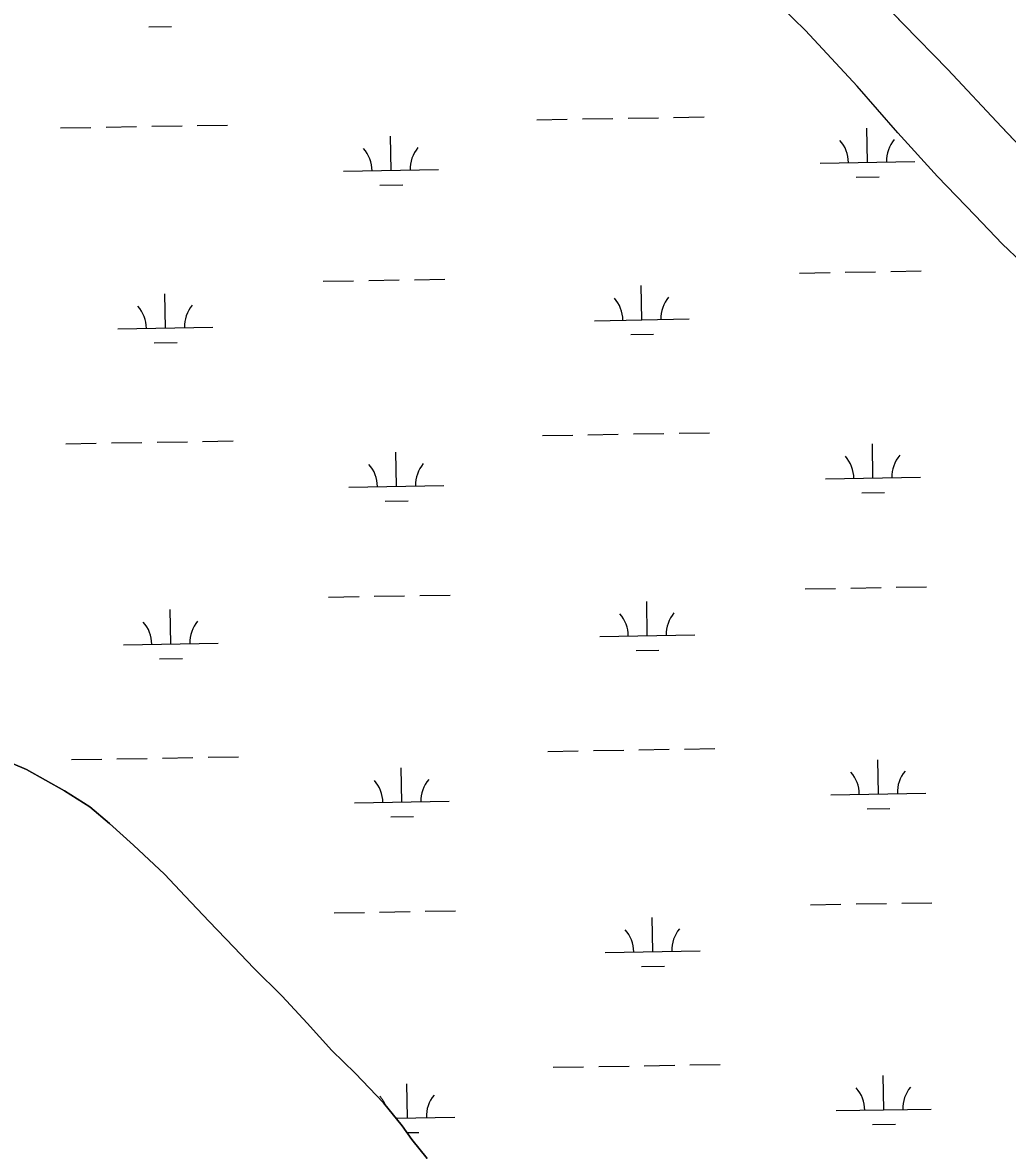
# Model space of a CAD drawing. Extents: x 3887375 to 3925618, y 296674 to 322633.
# Drawn here: x 3919572 to 3920609, y 305454 to 306643 of the extents above; entities that cross this region are included whole.
import ezdxf

# ---------------------------------------------------------------- set-up
doc = ezdxf.new("R2010")
doc.units = 0
doc.layers.add('V-TOPO-SHOR', color=7, linetype='Continuous')
doc.layers.add('V-WETL-SWMP', color=7, linetype='Continuous')

msp = doc.modelspace()

# ---------------------------------------------------------------- linework, layer by layer
at = {"layer": 'V-TOPO-SHOR'}
for points in [[(3920624.6, 306390), (3920603.9, 306409.6), (3920575.2, 306439.5), (3920535.7, 306480.4), (3920493.9, 306526.6), (3920451.2, 306575.8), (3920396.6, 306634.2), (3920344.6, 306685.2)], [(3920456.7, 306685.9), (3920500, 306641.1), (3920546.6, 306593.3), (3920603, 306532.7), (3920643.4, 306490.3), (3920705.7, 306422), (3920775, 306346.2), (3920837.9, 306277.3), (3920912.8, 306192.5), (3920974.5, 306126.9), (3921031, 306064.8), (3921070.8, 306020.9), (3921120.5, 305961.9), (3921160.5, 305917.7), (3921199.7, 305872.7), (3921235.7, 305833.3), (3921272.5, 305793.3), (3921313.5, 305752.7), (3921376.4, 305691.4), (3921430.9, 305643.8), (3921472.6, 305605.6), (3921510.9, 305567.6), (3921558.6, 305518.7), (3921623.9, 305453.8)], [(3919998.1, 305446.3), (3919981.9, 305466.5), (3919972, 305480.9), (3919952.1, 305504.9), (3919922.3, 305536.2), (3919897.8, 305560.2), (3919871.6, 305588.8), (3919845.4, 305617.4), (3919815.5, 305647), (3919794.7, 305669.1), (3919768.5, 305695.9), (3919743.2, 305722.6), (3919721.5, 305745.7), (3919688.9, 305776.2), (3919663.5, 305799.3), (3919642.7, 305816.9), (3919616.3, 305833.6), (3919576, 305855.9), (3919545.2, 305869.2)]]:
    msp.add_lwpolyline(points, dxfattribs=at)
at = {"layer": 'V-WETL-SWMP'}
for p, q in [((3920500, 306641.1), (3920456.7, 306685.9)), ((3920546.6, 306593.3), (3920500, 306641.1)), ((3919705, 306638), (3919729, 306638.4)), ((3920603, 306532.7), (3920546.6, 306593.3)), ((3919708, 306533.4), (3919740, 306533.9)), ((3919756, 306534.2), (3919788, 306534.7)), ((3920113.8, 306540.3), (3920145.8, 306540.9)), ((3920161.8, 306541.2), (3920193.8, 306541.7)), ((3920209.8, 306542), (3920241.8, 306542.5)), ((3920257.8, 306542.8), (3920289.8, 306543.4)), ((3919612, 306531.7), (3919644, 306532.3)), ((3919660, 306532.5), (3919692, 306533.1)), ((3919960.1, 306487), (3919959.5, 306522.9)), ((3920462, 306495.6), (3920461.3, 306531.6)), ((3920643.4, 306490.3), (3920603, 306532.7)), ((3919910.1, 306486.1), (3920010.1, 306487.8)), ((3920412, 306494.7), (3920512, 306496.4)), ((3920450.2, 306479.9), (3920474.2, 306480.3)), ((3919948.4, 306471.3), (3919972.4, 306471.7)), ((3920390.5, 306378.9), (3920422.5, 306379.4)), ((3920438.5, 306379.7), (3920470.5, 306380.3)), ((3920486.5, 306380.5), (3920518.5, 306381.1)), ((3919888.7, 306370.3), (3919920.7, 306370.8)), ((3919936.7, 306371.1), (3919968.7, 306371.6)), ((3919984.7, 306371.9), (3920016.7, 306372.5)), ((3919722.5, 306321), (3919721.9, 306357)), ((3920224.3, 306329.6), (3920223.7, 306365.6)), ((3919672.5, 306320.1), (3919772.5, 306321.8)), ((3920174.3, 306328.7), (3920274.3, 306330.5)), ((3920212.6, 306314), (3920236.6, 306314.4)), ((3919710.7, 306305.4), (3919734.7, 306305.8)), ((3919713.7, 306200.7), (3919745.7, 306201.3)), ((3919761.7, 306201.6), (3919793.7, 306202.1)), ((3920119.5, 306207.7), (3920151.5, 306208.3)), ((3920167.5, 306208.5), (3920199.5, 306209.1)), ((3920215.5, 306209.4), (3920247.5, 306209.9)), ((3920263.5, 306210.2), (3920295.5, 306210.7)), ((3919617.7, 306199.1), (3919649.7, 306199.6)), ((3919665.7, 306199.9), (3919697.7, 306200.5)), ((3919965.8, 306154.3), (3919965.2, 306190.3)), ((3920467.7, 306162.9), (3920467.1, 306198.9)), ((3919915.8, 306153.5), (3920015.8, 306155.2)), ((3920417.7, 306162.1), (3920517.7, 306163.8)), ((3920455.9, 306147.3), (3920479.9, 306147.7)), ((3919954.1, 306138.7), (3919978.1, 306139.1)), ((3920396.3, 306046.3), (3920428.3, 306046.8)), ((3920444.3, 306047.1), (3920476.2, 306047.6)), ((3920492.2, 306047.9), (3920524.2, 306048.5)), ((3919894.4, 306037.7), (3919926.4, 306038.2)), ((3919942.4, 306038.5), (3919974.4, 306039)), ((3919990.4, 306039.3), (3920022.4, 306039.8)), ((3919728.2, 305988.4), (3919727.6, 306024.4)), ((3920230, 305997), (3920229.4, 306033)), ((3919678.2, 305987.5), (3919778.2, 305989.2)), ((3920180, 305996.1), (3920280, 305997.8)), ((3920218.3, 305981.3), (3920242.3, 305981.8)), ((3919716.4, 305972.7), (3919740.4, 305973.1)), ((3919719.4, 305868.1), (3919751.4, 305868.7)), ((3919767.4, 305868.9), (3919799.4, 305869.5)), ((3920125.2, 305875.1), (3920157.2, 305875.6)), ((3920173.2, 305875.9), (3920205.2, 305876.5)), ((3920221.2, 305876.7), (3920253.2, 305877.3)), ((3920269.2, 305877.6), (3920301.2, 305878.1)), ((3919623.4, 305866.5), (3919655.4, 305867)), ((3919671.4, 305867.3), (3919703.4, 305867.8)), ((3919971.6, 305821.7), (3919970.9, 305857.7)), ((3920473.4, 305830.3), (3920472.8, 305866.3)), ((3919921.6, 305820.8), (3920021.5, 305822.6)), ((3920423.4, 305829.5), (3920523.4, 305831.2)), ((3920461.7, 305814.7), (3920485.6, 305815.1)), ((3919959.8, 305806.1), (3919983.8, 305806.5)), ((3920402, 305713.6), (3920434, 305714.2)), ((3920450, 305714.5), (3920482, 305715)), ((3920498, 305715.3), (3920529.9, 305715.8)), ((3919900.1, 305705), (3919932.1, 305705.6)), ((3919948.1, 305705.8), (3919980.1, 305706.4)), ((3919996.1, 305706.7), (3920028.1, 305707.2)), ((3920235.7, 305664.3), (3920235.1, 305700.3)), ((3920185.7, 305663.5), (3920285.7, 305665.2)), ((3920224, 305648.7), (3920248, 305649.1)), ((3920131, 305542.5), (3920163, 305543)), ((3920179, 305543.3), (3920210.9, 305543.8)), ((3920226.9, 305544.1), (3920258.9, 305544.7)), ((3920274.9, 305544.9), (3920306.9, 305545.5)), ((3919977.3, 305489.1), (3919976.6, 305525.1)), ((3920479.1, 305497.7), (3920478.5, 305533.7)), ((3919965.4, 305488.9), (3920027.3, 305489.9)), ((3920429.1, 305496.8), (3920529.1, 305498.5)), ((3920467.4, 305482.1), (3920491.4, 305482.5)), ((3919977, 305473.6), (3919989.5, 305473.9))]:
    msp.add_line(p, q, dxfattribs=at)
for points in [[(3920624.6, 306390), (3920603.9, 306409.6), (3920575.2, 306439.5), (3920535.7, 306480.4), (3920493.9, 306526.6), (3920451.2, 306575.8), (3920396.6, 306634.2), (3920344.6, 306685.2)], [(3919545.2, 305869.2), (3919576, 305855.9), (3919616.3, 305833.6), (3919642.7, 305816.9), (3919663.5, 305799.3), (3919688.9, 305776.2), (3919721.5, 305745.7), (3919743.2, 305722.6), (3919768.5, 305695.9), (3919794.7, 305669.1), (3919815.5, 305647), (3919845.4, 305617.4), (3919871.6, 305588.8), (3919897.8, 305560.2), (3919922.3, 305536.2), (3919952.1, 305504.9), (3919972, 305480.9), (3919981.9, 305466.5), (3919998.1, 305446.3)]]:
    msp.add_lwpolyline(points, dxfattribs=at)
for centre, start, end in [((3919904.9, 306486.5), 0.2115, 41.7552), ((3920015.4, 306488.4), 140.2115, 181.7552), ((3920406.7, 306495.1), 0.2115, 41.7552), ((3920517.2, 306497), 140.2115, 181.7552), ((3919667.2, 306320.5), 0.2115, 41.7552), ((3919777.7, 306322.4), 140.2115, 181.7552), ((3920169.1, 306329.1), 0.2115, 41.7552), ((3920279.5, 306331), 140.2115, 181.7552), ((3919910.6, 306153.9), 0.2115, 41.7552), ((3920021.1, 306155.7), 140.2115, 181.7552), ((3920412.4, 306162.5), 0.2115, 41.7552), ((3920522.9, 306164.4), 140.2115, 181.7552), ((3919672.9, 305987.9), 0.2115, 41.7552), ((3919783.4, 305989.8), 140.2115, 181.7552), ((3920174.8, 305996.5), 0.2115, 41.7552), ((3920285.2, 305998.4), 140.2115, 181.7552), ((3919916.3, 305821.2), 0.2115, 41.7552), ((3920026.8, 305823.1), 140.2115, 181.7552), ((3920418.1, 305829.8), 0.2115, 41.7552), ((3920528.6, 305831.7), 140.2115, 181.7552), ((3920180.5, 305663.9), 0.2115, 41.7552), ((3920291, 305665.8), 140.2115, 181.7552), ((3919922, 305488.6), 21.7373, 41.7552), ((3920032.5, 305490.5), 140.2115, 181.7552), ((3920423.9, 305497.2), 0.2115, 41.7552), ((3920534.3, 305499.1), 140.2115, 181.7552)]:
    msp.add_arc(centre, 35.2, start, end, dxfattribs=at)

doc.saveas('drawing.dxf')
